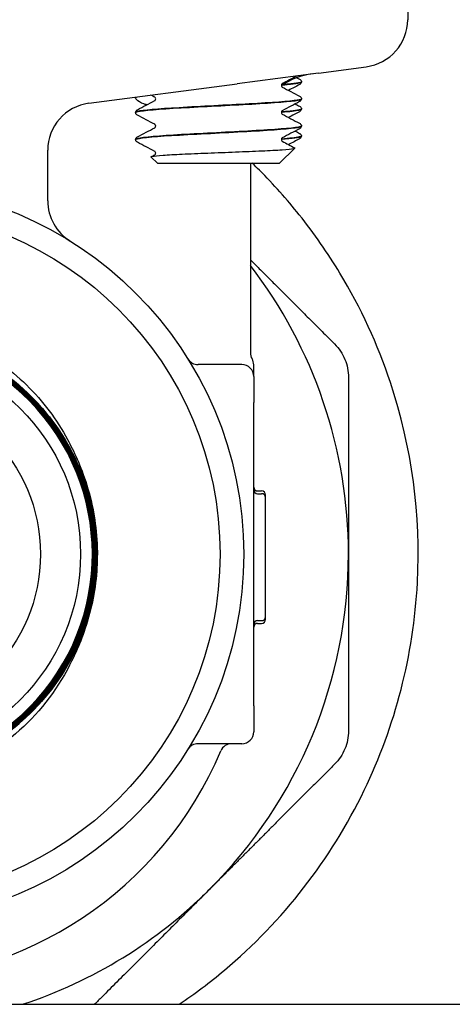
# Model space of a CAD drawing. Header units: inches. Extents: x 36 to 1719, y -84 to 1122.
# Tile 419 of 571: x 1422.98 to 1424.12, y 374.05 to 376.64. Entities that reach past the tile are written whole.
import ezdxf

# ---------------------------------------------------------------- set-up
doc = ezdxf.new("R2010")
doc.units = ezdxf.units.IN
doc.header["$LTSCALE"] = 48
doc.header["$MEASUREMENT"] = 0
doc.layers.add('Visible (ANSI)', color=7, linetype='Continuous', lineweight=30)

msp = doc.modelspace()

# ---------------------------------------------------------------- linework, layer by layer
at = {"layer": 'Visible (ANSI)'}
for p, q in [((1424.00537, 377.10877), (1424.00537, 376.64354)), ((1423.77043, 376.50284), (1423.5556, 376.47456)), ((1423.77043, 376.50284), (1423.89558, 376.51932)), ((1423.16458, 376.42308), (1423.5556, 376.47456)), ((1423.72505, 376.47989), (1423.72505, 376.47922)), ((1423.72505, 376.43491), (1423.72505, 376.43425)), ((1423.28755, 376.39916), (1423.28755, 376.3985)), ((1423.72505, 376.40839), (1423.72505, 376.40772)), ((1423.72505, 376.36341), (1423.72505, 376.36275)), ((1423.28755, 376.32766), (1423.28755, 376.327)), ((1423.72505, 376.33689), (1423.72505, 376.33622)), ((1423.0559, 376.16586), (1423.0559, 376.29915)), ((1423.66731, 376.26502), (1423.70791, 376.30462)), ((1423.34529, 376.26502), (1423.32859, 376.28131)), ((1423.34529, 376.26502), (1423.66731, 376.26502)), ((1423.59037, 376.26502), (1423.59037, 375.76502)), ((1423.56787, 375.73377), (1423.45223, 375.73377)), ((1423.59912, 375.70252), (1423.59912, 375.73313)), ((1423.59912, 375.70252), (1423.59912, 375.63377)), ((1423.59912, 375.50126), (1423.59912, 375.63377)), ((1423.59912, 374.96629), (1423.59912, 375.50126)), ((1423.60954, 375.40032), (1423.61995, 375.40032)), ((1423.60954, 375.39326), (1423.61995, 375.39326)), ((1423.63037, 375.38281), (1423.63037, 375.3899)), ((1423.63037, 375.06868), (1423.63037, 375.38284)), ((1423.60954, 375.05826), (1423.61995, 375.05826)), ((1423.60954, 375.0512), (1423.61995, 375.0512)), ((1423.63037, 375.06162), (1423.63037, 375.06869)), ((1423.59912, 374.83377), (1423.59912, 374.96629)), ((1423.59912, 374.83377), (1423.59912, 374.76502)), ((1423.56787, 374.73377), (1423.45223, 374.73377)), ((1389.36662, 374.04627), (1454.86662, 374.04627))]:
    msp.add_line(p, q, dxfattribs=at)
for radius in [0.97375, 0.91125, 0.54316, 0.4375]:
    msp.add_circle((1422.59912, 375.23377), radius, dxfattribs=at)
for centre, radius, start, end in [((1423.77787, 376.3147), 0.1875, 97.5, 124.32186), ((1423.1809, 376.29915), 0.125, 97.5, 180), ((1423.1809, 376.16586), 0.125, 180, 238.02878), ((1422.59912, 375.23377), 1.25, 0, 37.53324), ((1422.59912, 375.23377), 0.57441, 139.86113, 136.72231), ((1423.45223, 375.76502), 0.03125, 211.91138, 270), ((1423.62162, 375.76502), 0.03125, 180, 210.68342), ((1423.56787, 375.73313), 0.03125, 0, 30.68342), ((1423.56787, 375.70252), 0.03125, 0, 90), ((1423.60954, 375.41074), 0.01042, 180, 270), ((1423.60954, 375.40368), 0.01042, 180, 270), ((1423.61995, 375.3899), 0.01042, 0, 90), ((1423.61995, 375.38284), 0.01042, 0, 90), ((1422.59912, 375.23377), 0.5875, 358.62118, 1.76001), ((1422.59912, 375.23377), 1.25, 315, 0), ((1423.60954, 375.04784), 0.01042, 90, 180), ((1423.60954, 375.04079), 0.01042, 90, 180), ((1423.61995, 375.06868), 0.01042, 270, 0), ((1423.61995, 375.06162), 0.01042, 270, 0), ((1423.56787, 374.76502), 0.03125, 270, 0), ((1423.45223, 374.70252), 0.03125, 90, 148.08862), ((1423.54119, 374.70252), 0.03125, 90, 157.12307), ((1422.59912, 375.10002), 0.99125, 202.87693, 337.12307), ((1422.59912, 375.23377), 1.25, 288.19487, 315)]:
    msp.add_arc(centre, radius, start, end, dxfattribs=at)
msp.add_ellipse((1423.87927, 376.64325), major_axis=(-0.12504, -0.01646), ratio=0.991106, start_param=1.5707963, end_param=3.0118441, dxfattribs=at)
for points, knots in [([(1423.67432, 376.47483), (1423.67432, 376.47483), (1423.67408, 376.47473), (1423.67332, 376.47394), (1423.67296, 376.47348), (1423.67233, 376.47215), (1423.67209, 376.47125), (1423.67209, 376.47033)], [0.002645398, 0.002645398, 0.002645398, 0.002645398, 0.027589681, 0.027589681, 0.042171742, 0.042171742, 0.057287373, 0.057287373, 0.057287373, 0.057287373]), ([(1423.6748, 376.47135), (1423.6793, 376.47172), (1423.68354, 376.47209), (1423.68748, 376.47245), (1423.71178, 376.47471), (1423.72461, 376.47696), (1423.72479, 376.47922)], [18.15828531, 18.15828531, 18.15828531, 18.15828531, 18.25475373, 18.25475373, 18.25475373, 18.84955592, 18.84955592, 18.84955592, 18.84955592]), ([(1423.72034, 376.48669), (1423.72112, 376.48629), (1423.72197, 376.48579), (1423.72337, 376.48434), (1423.72386, 376.4837), (1423.72469, 376.48205), (1423.725, 376.481), (1423.72505, 376.47991)], [0, 0, 0, 0, 0.028459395, 0.028459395, 0.043235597, 0.043235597, 0.058545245, 0.058545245, 0.058545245, 0.058545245]), ([(1423.72505, 376.47919), (1423.72498, 376.47774), (1423.72444, 376.47637), (1423.72319, 376.47449), (1423.72253, 376.47388), (1423.72137, 376.47299), (1423.72084, 376.47268), (1423.72034, 376.47241)], [0, 0, 0, 0, 0.020588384, 0.020588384, 0.04017257, 0.04017257, 0.058516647, 0.058516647, 0.058516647, 0.058516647]), ([(1423.67209, 376.47033), (1423.67209, 376.46895), (1423.67266, 376.46765), (1423.67359, 376.46637), (1423.67395, 376.4661), (1423.67426, 376.46587), (1423.67432, 376.46583), (1423.67432, 376.46583)], [0, 0, 0, 0, 0.022828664, 0.022828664, 0.041633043, 0.041633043, 0.054614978, 0.054614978, 0.054614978, 0.054614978]), ([(1423.31711, 376.41899), (1423.31431, 376.4196), (1423.31169, 376.42034), (1423.30037, 376.42423), (1423.29411, 376.42851), (1423.28693, 376.43603), (1423.28652, 376.43913), (1423.28961, 376.43954)], [0.67526477, 0.67526477, 0.67526477, 0.67526477, 0.71949334, 0.71949334, 0.88239765, 0.88239765, 1.0591032, 1.0591032, 1.0591032, 1.0591032]), ([(1423.72476, 376.43494), (1423.7249, 376.43373), (1423.72141, 376.43252), (1423.71416, 376.43131), (1423.6943, 376.42799), (1423.64659, 376.42468), (1423.58739, 376.42136), (1423.52828, 376.41805), (1423.45883, 376.41474), (1423.40277, 376.41143), (1423.34679, 376.40812), (1423.3052, 376.40482), (1423.29218, 376.40151), (1423.2891, 376.40073), (1423.28764, 376.39995), (1423.28772, 376.39916)], [-21.1829178, -21.1829178, -21.1829178, -21.1829178, -20.8637276, -20.8637276, -20.8637276, -19.9895633, -19.9895633, -19.9895633, -19.1167884, -19.1167884, -19.1167884, -18.2452653, -18.2452653, -18.2452653, -18.0390086, -18.0390086, -18.0390086, -18.0390086]), ([(1423.28785, 376.39847), (1423.28771, 376.39973), (1423.29149, 376.40099), (1423.29931, 376.40225), (1423.32012, 376.40559), (1423.36918, 376.40894), (1423.4294, 376.41228), (1423.48959, 376.41563), (1423.55977, 376.41897), (1423.61549, 376.42232), (1423.67119, 376.42566), (1423.71136, 376.42901), (1423.72202, 376.43235), (1423.72403, 376.43298), (1423.72499, 376.43361), (1423.72492, 376.43425)], [11.7535067, 11.7535067, 11.7535067, 11.7535067, 12.0852563, 12.0852563, 12.0852563, 12.9673891, 12.9673891, 12.9673891, 13.8492593, 13.8492593, 13.8492593, 14.7308693, 14.7308693, 14.7308693, 14.8974159, 14.8974159, 14.8974159, 14.8974159]), ([(1423.3405, 376.43458), (1423.3405, 376.43596), (1423.33994, 376.43726), (1423.339, 376.43854), (1423.33865, 376.43882), (1423.33834, 376.43905), (1423.33828, 376.43908), (1423.33828, 376.43908)], [0, 0, 0, 0, 0.022828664, 0.022828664, 0.041633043, 0.041633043, 0.054614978, 0.054614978, 0.054614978, 0.054614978]), ([(1423.33828, 376.43008), (1423.33828, 376.43008), (1423.33852, 376.43018), (1423.33927, 376.43097), (1423.33964, 376.43143), (1423.34027, 376.43276), (1423.3405, 376.43366), (1423.3405, 376.43458)], [0.002645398, 0.002645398, 0.002645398, 0.002645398, 0.027589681, 0.027589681, 0.042171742, 0.042171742, 0.057287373, 0.057287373, 0.057287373, 0.057287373]), ([(1423.72034, 376.44172), (1423.72112, 376.44131), (1423.72197, 376.44081), (1423.72337, 376.43937), (1423.72386, 376.43873), (1423.72469, 376.43707), (1423.725, 376.43602), (1423.72505, 376.43494)], [0, 0, 0, 0, 0.028459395, 0.028459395, 0.043235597, 0.043235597, 0.058545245, 0.058545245, 0.058545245, 0.058545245]), ([(1423.72505, 376.43422), (1423.72498, 376.43276), (1423.72444, 376.43139), (1423.72319, 376.42952), (1423.72253, 376.42891), (1423.72137, 376.42801), (1423.72084, 376.4277), (1423.72034, 376.42744)], [0, 0, 0, 0, 0.020588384, 0.020588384, 0.04017257, 0.04017257, 0.058516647, 0.058516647, 0.058516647, 0.058516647]), ([(1423.28755, 376.39919), (1423.28761, 376.40065), (1423.28816, 376.40202), (1423.2894, 376.40389), (1423.29007, 376.4045), (1423.29123, 376.4054), (1423.29175, 376.40571), (1423.29226, 376.40597)], [0, 0, 0, 0, 0.020588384, 0.020588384, 0.04017257, 0.04017257, 0.058516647, 0.058516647, 0.058516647, 0.058516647]), ([(1423.29226, 376.39169), (1423.29147, 376.3921), (1423.29063, 376.3926), (1423.28923, 376.39405), (1423.28873, 376.39468), (1423.2879, 376.39634), (1423.2876, 376.39739), (1423.28755, 376.39847)], [0, 0, 0, 0, 0.028459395, 0.028459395, 0.043235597, 0.043235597, 0.058545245, 0.058545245, 0.058545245, 0.058545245]), ([(1423.67202, 376.39964), (1423.68297, 376.40051), (1423.69248, 376.40138), (1423.70022, 376.40225), (1423.71645, 376.40407), (1423.72467, 376.4059), (1423.72471, 376.40772)], [11.856103, 11.856103, 11.856103, 11.856103, 12.08525626, 12.08525626, 12.08525626, 12.56637061, 12.56637061, 12.56637061, 12.56637061]), ([(1423.67432, 376.40333), (1423.67432, 376.40333), (1423.67408, 376.40323), (1423.67332, 376.40244), (1423.67296, 376.40198), (1423.67233, 376.40065), (1423.67209, 376.39975), (1423.67209, 376.39883)], [0.002645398, 0.002645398, 0.002645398, 0.002645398, 0.027589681, 0.027589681, 0.042171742, 0.042171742, 0.057287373, 0.057287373, 0.057287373, 0.057287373]), ([(1423.67209, 376.39883), (1423.67209, 376.39745), (1423.67266, 376.39615), (1423.67359, 376.39487), (1423.67395, 376.3946), (1423.67426, 376.39437), (1423.67432, 376.39433), (1423.67432, 376.39433)], [0, 0, 0, 0, 0.022828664, 0.022828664, 0.041633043, 0.041633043, 0.054614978, 0.054614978, 0.054614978, 0.054614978]), ([(1423.72482, 376.40841), (1423.72472, 376.40611), (1423.71144, 376.40381), (1423.68631, 376.40151), (1423.68196, 376.40111), (1423.67726, 376.40072), (1423.67225, 376.40032)], [-18.85187252, -18.85187252, -18.85187252, -18.85187252, -18.24526525, -18.24526525, -18.24526525, -18.14024166, -18.14024166, -18.14024166, -18.14024166]), ([(1423.72034, 376.41519), (1423.72112, 376.41479), (1423.72197, 376.41429), (1423.72337, 376.41284), (1423.72386, 376.4122), (1423.72469, 376.41055), (1423.725, 376.4095), (1423.72505, 376.40841)], [0, 0, 0, 0, 0.028459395, 0.028459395, 0.043235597, 0.043235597, 0.058545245, 0.058545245, 0.058545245, 0.058545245]), ([(1423.72505, 376.40769), (1423.72498, 376.40624), (1423.72444, 376.40487), (1423.72319, 376.40299), (1423.72253, 376.40238), (1423.72137, 376.40149), (1423.72084, 376.40118), (1423.72034, 376.40091)], [0, 0, 0, 0, 0.020588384, 0.020588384, 0.04017257, 0.04017257, 0.058516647, 0.058516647, 0.058516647, 0.058516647]), ([(1423.72034, 376.37022), (1423.72112, 376.36981), (1423.72197, 376.36931), (1423.72337, 376.36787), (1423.72386, 376.36723), (1423.72469, 376.36557), (1423.725, 376.36452), (1423.72505, 376.36344)], [0, 0, 0, 0, 0.028459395, 0.028459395, 0.043235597, 0.043235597, 0.058545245, 0.058545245, 0.058545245, 0.058545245]), ([(1423.72493, 376.36344), (1423.72502, 376.36281), (1423.7241, 376.36218), (1423.72214, 376.36156), (1423.71166, 376.3582), (1423.67151, 376.35485), (1423.61572, 376.3515), (1423.56042, 376.34818), (1423.49083, 376.34486), (1423.43088, 376.34153), (1423.37013, 376.33817), (1423.32048, 376.3348), (1423.29944, 376.33143), (1423.29158, 376.33018), (1423.28777, 376.32892), (1423.28785, 376.32766)], [-14.8997325, -14.8997325, -14.8997325, -14.8997325, -14.7341258, -14.7341258, -14.7341258, -13.8504415, -13.8504415, -13.8504415, -12.9746304, -12.9746304, -12.9746304, -12.0870096, -12.0870096, -12.0870096, -11.7558233, -11.7558233, -11.7558233, -11.7558233]), ([(1423.28792, 376.32697), (1423.28781, 376.32852), (1423.29362, 376.33008), (1423.30547, 376.33164), (1423.33144, 376.33504), (1423.38581, 376.33845), (1423.44903, 376.34186), (1423.51175, 376.34524), (1423.58188, 376.34862), (1423.63453, 376.352), (1423.68676, 376.35535), (1423.72077, 376.35871), (1423.72465, 376.36206), (1423.72492, 376.36229), (1423.72504, 376.36252), (1423.72503, 376.36275)], [5.4703213, 5.4703213, 5.4703213, 5.4703213, 5.8802797, 5.8802797, 5.8802797, 6.7785359, 6.7785359, 6.7785359, 7.6697745, 7.6697745, 7.6697745, 8.5540503, 8.5540503, 8.5540503, 8.6142306, 8.6142306, 8.6142306, 8.6142306]), ([(1423.3405, 376.36308), (1423.3405, 376.36446), (1423.33994, 376.36576), (1423.339, 376.36704), (1423.33865, 376.36732), (1423.33834, 376.36755), (1423.33828, 376.36758), (1423.33828, 376.36758)], [0, 0, 0, 0, 0.022828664, 0.022828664, 0.041633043, 0.041633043, 0.054614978, 0.054614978, 0.054614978, 0.054614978]), ([(1423.33828, 376.35858), (1423.33828, 376.35858), (1423.33852, 376.35868), (1423.33927, 376.35947), (1423.33964, 376.35993), (1423.34027, 376.36126), (1423.3405, 376.36216), (1423.3405, 376.36308)], [0.002645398, 0.002645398, 0.002645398, 0.002645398, 0.027589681, 0.027589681, 0.042171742, 0.042171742, 0.057287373, 0.057287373, 0.057287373, 0.057287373]), ([(1423.72505, 376.36272), (1423.72498, 376.36126), (1423.72444, 376.35989), (1423.72319, 376.35802), (1423.72253, 376.35741), (1423.72137, 376.35651), (1423.72084, 376.3562), (1423.72034, 376.35594)], [0, 0, 0, 0, 0.020588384, 0.020588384, 0.04017257, 0.04017257, 0.058516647, 0.058516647, 0.058516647, 0.058516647]), ([(1423.28755, 376.32769), (1423.28761, 376.32915), (1423.28816, 376.33052), (1423.2894, 376.33239), (1423.29007, 376.333), (1423.29123, 376.3339), (1423.29175, 376.33421), (1423.29226, 376.33447)], [0, 0, 0, 0, 0.020588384, 0.020588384, 0.04017257, 0.04017257, 0.058516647, 0.058516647, 0.058516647, 0.058516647]), ([(1423.29226, 376.32019), (1423.29147, 376.3206), (1423.29063, 376.3211), (1423.28923, 376.32255), (1423.28873, 376.32318), (1423.2879, 376.32484), (1423.2876, 376.32589), (1423.28755, 376.32697)], [0, 0, 0, 0, 0.028459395, 0.028459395, 0.043235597, 0.043235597, 0.058545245, 0.058545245, 0.058545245, 0.058545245]), ([(1423.67195, 376.32814), (1423.68662, 376.3293), (1423.69874, 376.33047), (1423.70753, 376.33164), (1423.71905, 376.33316), (1423.72473, 376.33469), (1423.72469, 376.33622)], [5.57291769, 5.57291769, 5.57291769, 5.57291769, 5.88027969, 5.88027969, 5.88027969, 6.28318531, 6.28318531, 6.28318531, 6.28318531]), ([(1423.67432, 376.33183), (1423.67432, 376.33183), (1423.67408, 376.33173), (1423.67332, 376.33094), (1423.67296, 376.33048), (1423.67233, 376.32915), (1423.67209, 376.32825), (1423.67209, 376.32733)], [0.002645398, 0.002645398, 0.002645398, 0.002645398, 0.027589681, 0.027589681, 0.042171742, 0.042171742, 0.057287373, 0.057287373, 0.057287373, 0.057287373]), ([(1423.67209, 376.32733), (1423.67209, 376.32595), (1423.67266, 376.32465), (1423.67359, 376.32337), (1423.67395, 376.3231), (1423.67426, 376.32287), (1423.67432, 376.32283), (1423.67432, 376.32283)], [0, 0, 0, 0, 0.022828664, 0.022828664, 0.041633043, 0.041633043, 0.054614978, 0.054614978, 0.054614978, 0.054614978]), ([(1423.7247, 376.33691), (1423.72474, 376.33509), (1423.71659, 376.33326), (1423.70039, 376.33143), (1423.69266, 376.33056), (1423.68313, 376.32969), (1423.67216, 376.32882)], [-12.56868721, -12.56868721, -12.56868721, -12.56868721, -12.08700959, -12.08700959, -12.08700959, -11.85705635, -11.85705635, -11.85705635, -11.85705635]), ([(1423.72034, 376.34369), (1423.72112, 376.34329), (1423.72197, 376.34279), (1423.72337, 376.34134), (1423.72386, 376.3407), (1423.72469, 376.33905), (1423.725, 376.338), (1423.72505, 376.33691)], [0, 0, 0, 0, 0.028459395, 0.028459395, 0.043235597, 0.043235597, 0.058545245, 0.058545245, 0.058545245, 0.058545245]), ([(1423.72505, 376.33619), (1423.72498, 376.33474), (1423.72444, 376.33337), (1423.72319, 376.33149), (1423.72253, 376.33088), (1423.72137, 376.32999), (1423.72084, 376.32968), (1423.72034, 376.32941)], [0, 0, 0, 0, 0.020588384, 0.020588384, 0.04017257, 0.04017257, 0.058516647, 0.058516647, 0.058516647, 0.058516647]), ([(1423.32859, 376.28131), (1423.32795, 376.28193), (1423.3292, 376.28255), (1423.33723, 376.28415), (1423.34662, 376.2851), (1423.37342, 376.28703), (1423.3907, 376.28799), (1423.43106, 376.28992), (1423.45384, 376.29088), (1423.50203, 376.29281), (1423.527, 376.29376), (1423.57589, 376.29569), (1423.59931, 376.29665), (1423.64147, 376.29858), (1423.65972, 376.29954), (1423.68849, 376.30147), (1423.69862, 376.30242), (1423.70762, 376.30406), (1423.70884, 376.30474), (1423.70755, 376.30541)], [-2.4713623, -2.4713623, -2.4713623, -2.4713623, -2.3561612, -2.3561612, -2.1756508, -2.1756508, -1.9922583, -1.9922583, -1.8059847, -1.8059847, -1.6168306, -1.6168306, -1.424797, -1.424797, -1.2298846, -1.2298846, -1.0320942, -1.0320942, -0.8910547, -0.8910547, -0.8910547, -0.8910547]), ([(1423.3405, 376.29158), (1423.3405, 376.29296), (1423.33994, 376.29426), (1423.339, 376.29554), (1423.33865, 376.29582), (1423.33834, 376.29605), (1423.33828, 376.29608), (1423.33828, 376.29608)], [0, 0, 0, 0, 0.022828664, 0.022828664, 0.041633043, 0.041633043, 0.054614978, 0.054614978, 0.054614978, 0.054614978]), ([(1423.33828, 376.28708), (1423.33828, 376.28708), (1423.33852, 376.28718), (1423.33927, 376.28797), (1423.33964, 376.28843), (1423.34027, 376.28976), (1423.3405, 376.29066), (1423.3405, 376.29158)], [0.002645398, 0.002645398, 0.002645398, 0.002645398, 0.027589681, 0.027589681, 0.042171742, 0.042171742, 0.057287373, 0.057287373, 0.057287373, 0.057287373]), ([(1423.40277, 374.04627), (1423.44389, 374.0741), (1423.48357, 374.10407), (1423.67597, 374.26577), (1423.80211, 374.42731), (1423.97243, 374.78049), (1424.02098, 374.9665), (1424.04029, 375.33584), (1424.01677, 375.51495), (1423.92621, 375.78693), (1423.88176, 375.88352), (1423.79439, 376.02828), (1423.75852, 376.07979), (1423.68648, 376.16994), (1423.65139, 376.20922), (1423.608, 376.25272), (1423.60171, 376.2589), (1423.59538, 376.26502)], [14.3978735, 14.3978735, 14.3978735, 14.3978735, 14.803231, 14.803231, 16.4466991, 16.4466991, 17.9642463, 17.9642463, 19.3600595, 19.3600595, 20.173779, 20.173779, 20.6525459, 20.6525459, 21.0538787, 21.0538787, 21.1211072, 21.1211072, 21.1211072, 21.1211072]), ([(1422.01433, 375.51194), (1422.05322, 375.58597), (1422.10609, 375.65175), (1422.23325, 375.75834), (1422.30598, 375.79849), (1422.4616, 375.84802), (1422.54282, 375.8574), (1422.70299, 375.84436), (1422.78042, 375.82256), (1422.90603, 375.75865), (1422.95609, 375.72277), (1423.04306, 375.63765), (1423.07961, 375.58906), (1423.10816, 375.53578)], [0, 0, 0, 0, 0.637222, 0.637222, 1.2647089, 1.2647089, 1.8824576, 1.8824576, 2.490465, 2.490465, 2.9578106, 2.9578106, 3.4191938, 3.4191938, 3.4191938, 3.4191938]), ([(1422.18093, 375.62755), (1422.15784, 375.60306), (1422.1369, 375.57652), (1422.07739, 375.48563), (1422.04903, 375.41561), (1422.02074, 375.26864), (1422.02109, 375.19308), (1422.05074, 375.04635), (1422.07976, 374.97658), (1422.16292, 374.85208), (1422.21627, 374.79854), (1422.34051, 374.71494), (1422.4102, 374.68567), (1422.5569, 374.6555), (1422.6325, 374.65489), (1422.7797, 374.6827), (1422.84988, 374.71085), (1422.9755, 374.79248), (1423.02974, 374.84519), (1423.11497, 374.96843), (1423.14514, 375.0378), (1423.17719, 375.1842), (1423.17876, 375.25984), (1423.1528, 375.40747), (1423.12552, 375.47804), (1423.04544, 375.60478), (1422.99339, 375.65972), (1422.87115, 375.74656), (1422.80213, 375.77762), (1422.65605, 375.81155), (1422.58039, 375.81407), (1422.43235, 375.78997), (1422.36138, 375.76357), (1422.23356, 375.68505), (1422.17793, 375.63367), (1422.08949, 375.51247), (1422.05753, 375.4438), (1422.02174, 375.29806), (1422.01825, 375.22239), (1422.04048, 375.07396), (1422.066, 375.00262), (1422.14295, 374.87373), (1422.19365, 374.81741), (1422.3138, 374.72738), (1422.38211, 374.69454), (1422.52747, 374.65687), (1422.60314, 374.65242), (1422.75194, 374.67279), (1422.82365, 374.69741), (1422.95359, 374.77277), (1423.01058, 374.82279), (1423.10218, 374.94187), (1423.13591, 375.0098), (1423.17544, 375.15477), (1423.18085, 375.23042), (1423.16236, 375.37957), (1423.13863, 375.45163), (1423.06488, 375.5826), (1423.01555, 375.64025), (1422.89757, 375.73342), (1422.83003, 375.76803), (1422.68548, 375.80942), (1422.60985, 375.8158), (1422.46038, 375.79919), (1422.38798, 375.77636), (1422.256, 375.70422), (1422.19769, 375.6556), (1422.10297, 375.53873), (1422.06748, 375.47159), (1422.02424, 375.32748), (1422.0169, 375.25189), (1422.03162, 375.10213), (1422.05355, 375.0294), (1422.12405, 374.89643), (1422.17196, 374.83746), (1422.2877, 374.74121), (1422.35442, 374.70485), (1422.49806, 374.65975), (1422.57361, 374.65145), (1422.72364, 374.66428), (1422.79669, 374.6853), (1422.93063, 374.75415), (1422.99024, 374.80134), (1423.08802, 374.91592), (1423.12524, 374.98222), (1423.17219, 375.12538), (1423.18145, 375.20086), (1423.17052, 375.35114), (1423.15042, 375.4245), (1423.08322, 375.55939), (1423.03676, 375.61963), (1422.92335, 375.71892), (1422.85749, 375.75701), (1422.71485, 375.80579), (1422.63944, 375.81602), (1422.48893, 375.80698), (1422.41528, 375.7878), (1422.27946, 375.72228), (1422.21859, 375.67656), (1422.11781, 375.56434), (1422.07886, 375.49892), (1422.02824, 375.35682), (1422.01705, 375.2815), (1422.02418, 375.13079), (1422.04244, 375.05685), (1422.10628, 374.92012), (1422.15126, 374.85864), (1422.26226, 374.75638), (1422.32722, 374.71658), (1422.46876, 374.66413), (1422.54398, 374.65198), (1422.69486, 374.6572), (1422.76908, 374.67453), (1422.9067, 374.73667), (1422.96878, 374.7809), (1423.07251, 374.89066), (1423.11315, 374.95516), (1423.16743, 375.09611), (1423.18055, 375.17122), (1423.17723, 375.32226), (1423.16083, 375.39673), (1423.1004, 375.53522), (1423.05694, 375.5979), (1422.94843, 375.70308), (1422.88442, 375.74456), (1422.74407, 375.80066), (1422.66908, 375.81474), (1422.51792, 375.81334), (1422.44319, 375.79787), (1422.30386, 375.73917), (1422.2406, 375.69648), (1422.13398, 375.58924), (1422.09166, 375.52571), (1422.03374, 375.386), (1422.01871, 375.31114), (1422.0182, 375.15988), (1422.03272, 375.08491), (1422.08969, 374.94476), (1422.1316, 374.88092), (1422.23755, 374.77288), (1422.30058, 374.72973), (1422.43963, 374.67001), (1422.51434, 374.65402), (1422.66568, 374.65158), (1422.74088, 374.66516), (1422.88183, 374.72039), (1422.94625, 374.76151), (1423.05569, 374.86615), (1423.09967, 374.92866), (1423.16118, 375.06704), (1423.17813, 375.14159), (1423.18249, 375.29299), (1423.16985, 375.3684), (1423.11638, 375.51013), (1423.07605, 375.5751), (1422.97275, 375.68593), (1422.91075, 375.73073), (1422.77308, 375.79404), (1422.6987, 375.81194), (1422.54727, 375.81822), (1422.47166, 375.80654), (1422.32917, 375.75484), (1422.26365, 375.71531), (1422.15144, 375.61335), (1422.10583, 375.55189), (1422.04074, 375.41494), (1422.02189, 375.34075), (1422.01368, 375.18931), (1422.02441, 375.11351), (1422.07434, 374.97028), (1422.11305, 374.90422), (1422.21365, 374.79066), (1422.27456, 374.74424), (1422.41077, 374.67738), (1422.48476, 374.65757), (1422.63617, 374.64744), (1422.71216, 374.65721), (1422.8561, 374.70535), (1422.92269, 374.74325), (1423.03759, 374.84246), (1423.08481, 374.90282), (1423.15344, 375.03825), (1423.1742, 375.11203), (1423.18626, 375.26341), (1423.17744, 375.33955), (1423.13111, 375.48419), (1423.09403, 375.5513), (1422.99622, 375.66753), (1422.93643, 375.71553), (1422.80179, 375.78592), (1422.72823, 375.80763), (1422.57692, 375.82162), (1422.50062, 375.81376), (1422.35531, 375.76924), (1422.28769, 375.73299), (1422.17016, 375.6366), (1422.12137, 375.57738), (1422.04923, 375.44356), (1422.02658, 375.37024), (1422.01066, 375.21902), (1422.01755, 375.14258), (1422.06026, 374.99662), (1422.09567, 374.92851), (1422.19062, 374.80968), (1422.24925, 374.76011), (1422.38223, 374.68623), (1422.45531, 374.66264), (1422.60641, 374.64479), (1422.68299, 374.65072), (1422.82957, 374.6916), (1422.89817, 374.72616), (1423.01826, 374.81966), (1423.06861, 374.87769), (1423.14421, 375.00981), (1423.16875, 375.08263), (1423.18852, 375.23359), (1423.18357, 375.31029), (1423.14453, 375.45747), (1423.11081, 375.52655), (1423.01879, 375.6479), (1422.96136, 375.69901), (1422.83012, 375.77633), (1422.75758, 375.80181), (1422.60678, 375.82351), (1422.52998, 375.81952), (1422.38222, 375.78233), (1422.31268, 375.74947), (1422.19009, 375.65894), (1422.13822, 375.60212), (1422.05919, 375.47179), (1422.03278, 375.39953), (1422.00915, 375.24893), (1422.01216, 375.17203), (1422.0475, 375.02372), (1422.07949, 374.95371), (1422.16852, 374.82991), (1422.22471, 374.77729), (1422.35411, 374.69656), (1422.42608, 374.66922), (1422.57647, 374.64366), (1422.65344, 374.6457), (1422.80229, 374.67918), (1422.87274, 374.7103), (1422.99774, 374.79781), (1423.0511, 374.85336), (1423.13353, 374.9818), (1423.1618, 375.05347), (1423.18927, 375.20362), (1423.18821, 375.28066), (1423.15661, 375.43002), (1423.12636, 375.5009), (1423.04039, 375.62709), (1422.98549, 375.68118), (1422.85802, 375.76528), (1422.78667, 375.79448), (1422.63679, 375.82388), (1422.55968, 375.82379), (1422.40984, 375.79406), (1422.33854, 375.7647), (1422.21119, 375.68029), (1422.15636, 375.62604), (1422.0706, 375.49956), (1422.04048, 375.42855), (1422.00916, 375.27895), (1422.00827, 375.20181), (1422.03611, 375.0515), (1422.06458, 374.97978), (1422.14743, 374.85129), (1422.20102, 374.79575), (1422.32647, 374.70833), (1422.39714, 374.67729), (1422.54642, 374.64406), (1422.6236, 374.64218), (1422.77434, 374.66813), (1422.84646, 374.69571), (1422.97608, 374.77697), (1423.03233, 374.82988), (1423.11093, 374.93968), (1423.1377, 374.9921), (1423.17485, 375.10313), (1423.18502, 375.16111), (1423.18645, 375.21964)], [24.7442257, 24.7442257, 24.7442257, 24.7442257, 25.0019287, 25.0019287, 25.572211, 25.572211, 26.1425846, 26.1425846, 26.7130496, 26.7130496, 27.283606, 27.283606, 27.8542538, 27.8542538, 28.4249929, 28.4249929, 28.9958235, 28.9958235, 29.5667455, 29.5667455, 30.1377589, 30.1377589, 30.7088637, 30.7088637, 31.2800598, 31.2800598, 31.8513474, 31.8513474, 32.4227264, 32.4227264, 32.9941967, 32.9941967, 33.5657585, 33.5657585, 34.1374116, 34.1374116, 34.7091561, 34.7091561, 35.2809921, 35.2809921, 35.8529194, 35.8529194, 36.4249381, 36.4249381, 36.9970482, 36.9970482, 37.5692497, 37.5692497, 38.1415426, 38.1415426, 38.7139268, 38.7139268, 39.2864025, 39.2864025, 39.8589696, 39.8589696, 40.431628, 40.431628, 41.0043778, 41.0043778, 41.5772191, 41.5772191, 42.1501517, 42.1501517, 42.7231757, 42.7231757, 43.2962911, 43.2962911, 43.8694978, 43.8694978, 44.442796, 44.442796, 45.0161856, 45.0161856, 45.5896665, 45.5896665, 46.1632388, 46.1632388, 46.7369025, 46.7369025, 47.3106576, 47.3106576, 47.8845041, 47.8845041, 48.458442, 48.458442, 49.0324712, 49.0324712, 49.6065919, 49.6065919, 50.1808039, 50.1808039, 50.7551073, 50.7551073, 51.3295021, 51.3295021, 51.9039883, 51.9039883, 52.4785658, 52.4785658, 53.0532348, 53.0532348, 53.6279951, 53.6279951, 54.2028468, 54.2028468, 54.7777899, 54.7777899, 55.3528244, 55.3528244, 55.9279502, 55.9279502, 56.5031675, 56.5031675, 57.0784761, 57.0784761, 57.6538761, 57.6538761, 58.2293675, 58.2293675, 58.8049502, 58.8049502, 59.3806244, 59.3806244, 59.9563899, 59.9563899, 60.5322468, 60.5322468, 61.1081951, 61.1081951, 61.6842347, 61.6842347, 62.2603657, 62.2603657, 62.8365881, 62.8365881, 63.4129019, 63.4129019, 63.9893071, 63.9893071, 64.5658036, 64.5658036, 65.1423916, 65.1423916, 65.7190709, 65.7190709, 66.2958415, 66.2958415, 66.8727036, 66.8727036, 67.449657, 67.449657, 68.0267018, 68.0267018, 68.603838, 68.603838, 69.1810655, 69.1810655, 69.7583844, 69.7583844, 70.3357947, 70.3357947, 70.9132964, 70.9132964, 71.4908894, 71.4908894, 72.0685738, 72.0685738, 72.6463496, 72.6463496, 73.2242168, 73.2242168, 73.8021753, 73.8021753, 74.3802252, 74.3802252, 74.9583665, 74.9583665, 75.5365991, 75.5365991, 76.1149231, 76.1149231, 76.6933385, 76.6933385, 77.2718453, 77.2718453, 77.8504434, 77.8504434, 78.4291329, 78.4291329, 79.0079138, 79.0079138, 79.586786, 79.586786, 80.1657496, 80.1657496, 80.7448046, 80.7448046, 81.3239509, 81.3239509, 81.9031886, 81.9031886, 82.4825177, 82.4825177, 83.0619381, 83.0619381, 83.6414499, 83.6414499, 84.2210531, 84.2210531, 84.8007477, 84.8007477, 85.3805336, 85.3805336, 85.9604108, 85.9604108, 86.5403795, 86.5403795, 87.1204395, 87.1204395, 87.7005908, 87.7005908, 88.2808336, 88.2808336, 88.8611677, 88.8611677, 89.4415931, 89.4415931, 90.0221099, 90.0221099, 90.6027181, 90.6027181, 91.1834177, 91.1834177, 91.7642086, 91.7642086, 92.3450909, 92.3450909, 92.9260645, 92.9260645, 93.5071295, 93.5071295, 94.0882858, 94.0882858, 94.6695336, 94.6695336, 95.2508726, 95.2508726, 95.8323031, 95.8323031, 96.4138249, 96.4138249, 96.995438, 96.995438, 97.5771426, 97.5771426, 98.1589384, 98.1589384, 98.7408257, 98.7408257, 99.3228043, 99.3228043, 99.9048742, 99.9048742, 100.4870355, 100.4870355, 101.0692882, 101.0692882, 101.6516322, 101.6516322, 102.2340676, 102.2340676, 102.8165944, 102.8165944, 103.3992125, 103.3992125, 103.9819219, 103.9819219, 104.4277936, 104.4277936, 104.8737194, 104.8737194, 104.8737194, 104.8737194]), ([(1423.18634, 375.25182), (1423.18866, 375.17533), (1423.17602, 375.09913), (1423.12222, 374.95588), (1423.08159, 374.8902), (1422.97745, 374.77812), (1422.91493, 374.7328), (1422.77604, 374.66868), (1422.70101, 374.65049), (1422.5482, 374.64392), (1422.47189, 374.65559), (1422.32806, 374.70752), (1422.26191, 374.74729), (1422.14859, 374.84994), (1422.10251, 374.91184), (1422.03667, 375.04981), (1422.01755, 375.12456), (1422.00904, 375.27717), (1422.01974, 375.35358), (1422.06981, 375.49796), (1422.10871, 375.56457), (1422.20985, 375.67911), (1422.27112, 375.72594), (1422.40816, 375.79348), (1422.48261, 375.81354), (1422.63501, 375.82397), (1422.71149, 375.81426), (1422.85641, 375.76605), (1422.92346, 375.72802), (1423.03919, 375.6284), (1423.08677, 375.56777), (1423.156, 375.43169), (1423.17699, 375.35755), (1423.18935, 375.20539), (1423.18061, 375.12884), (1423.13427, 374.98342), (1423.09712, 374.91593), (1422.99905, 374.79902), (1422.93906, 374.75071), (1422.80396, 374.6798), (1422.73013, 374.65789), (1422.57825, 374.64361), (1422.50164, 374.65137), (1422.35573, 374.69583), (1422.28783, 374.7321), (1422.16975, 374.82862), (1422.12071, 374.88795), (1422.04815, 375.02206), (1422.02532, 375.09556), (1422.00912, 375.24715), (1422.01591, 375.3238), (1422.05849, 375.47016), (1422.09387, 375.53848), (1422.18882, 375.65769), (1422.24748, 375.70745), (1422.38058, 375.78166), (1422.45373, 375.80541), (1422.60501, 375.82351), (1422.68169, 375.8177), (1422.82848, 375.77701), (1422.8972, 375.74252), (1423.01753, 375.64915), (1423.068, 375.59116), (1423.14384, 375.4591), (1423.1685, 375.38631), (1423.18851, 375.23537), (1423.18368, 375.15867), (1423.14487, 375.01146), (1423.11128, 374.94236), (1423.0195, 374.82093), (1422.96219, 374.76977), (1422.83119, 374.6923), (1422.75876, 374.66674), (1422.60818, 374.64483), (1422.53148, 374.64869), (1422.38389, 374.6856), (1422.31441, 374.71829), (1422.19191, 374.80846), (1422.14005, 374.86508), (1422.06099, 374.995), (1422.03452, 375.06706), (1422.01072, 375.21725), (1422.0136, 375.29395), (1422.04861, 375.4419), (1422.0804, 375.51174), (1422.16896, 375.6353), (1422.22488, 375.68783), (1422.3537, 375.76849), (1422.42537, 375.79585), (1422.57515, 375.82154), (1422.65183, 375.81963), (1422.80012, 375.78652), (1422.87031, 375.75564), (1422.9949, 375.66871), (1423.04811, 375.6135), (1423.13034, 375.48579), (1423.15858, 375.41452), (1423.18615, 375.26517), (1423.18522, 375.18853), (1423.15401, 375.03993), (1423.12405, 374.96939), (1423.03876, 374.84379), (1422.98426, 374.78993), (1422.85769, 374.70614), (1422.78683, 374.67701), (1422.63794, 374.64757), (1422.56134, 374.64753), (1422.41245, 374.67683), (1422.34158, 374.70588), (1422.21499, 374.78951), (1422.16048, 374.84329), (1422.07514, 374.96871), (1422.04514, 375.03915), (1422.01383, 375.18755), (1422.01282, 375.2641), (1422.04021, 375.41325), (1422.06835, 375.48443), (1422.15031, 375.61199), (1422.20336, 375.66715), (1422.32761, 375.75401), (1422.39761, 375.78488), (1422.54551, 375.81805), (1422.62199, 375.82003), (1422.77138, 375.79455), (1422.84287, 375.76734), (1422.97137, 375.68705), (1423.02716, 375.63474), (1423.11554, 375.51168), (1423.14728, 375.44212), (1423.18229, 375.29474), (1423.18524, 375.21835), (1423.16167, 375.06874), (1423.13539, 374.99696), (1423.05678, 374.86753), (1423.00522, 374.81112), (1422.88337, 374.72125), (1422.81426, 374.68866), (1422.66744, 374.6518), (1422.59113, 374.64789), (1422.44134, 374.66954), (1422.36928, 374.6949), (1422.23895, 374.7718), (1422.18192, 374.82262), (1422.09058, 374.94323), (1422.05713, 375.01188), (1422.01843, 375.15813), (1422.01356, 375.23433), (1422.0333, 375.38429), (1422.05772, 375.45662), (1422.13292, 375.58783), (1422.18298, 375.64546), (1422.30235, 375.73826), (1422.37052, 375.77256), (1422.51618, 375.81308), (1422.59226, 375.81891), (1422.74236, 375.80109), (1422.81494, 375.7776), (1422.94701, 375.70412), (1423.00523, 375.65483), (1423.09948, 375.53672), (1423.13462, 375.46903), (1423.17695, 375.324), (1423.18375, 375.24805), (1423.16783, 375.09783), (1423.14528, 375.025), (1423.07353, 374.8921), (1423.02502, 374.83329), (1422.90819, 374.73761), (1422.84099, 374.70165), (1422.6966, 374.65751), (1422.62079, 374.64975), (1422.47048, 374.66375), (1422.39742, 374.68536), (1422.2637, 374.75538), (1422.20433, 374.80311), (1422.10724, 374.91865), (1422.07045, 374.98534), (1422.02451, 375.12906), (1422.0158, 375.20472), (1422.02789, 375.3551), (1422.04856, 375.42838), (1422.11683, 375.56288), (1422.16377, 375.62282), (1422.27799, 375.7213), (1422.34417, 375.75891), (1422.48721, 375.80664), (1422.5627, 375.8163), (1422.71312, 375.80613), (1422.78661, 375.7864), (1422.92188, 375.71988), (1422.98237, 375.67373), (1423.08222, 375.56084), (1423.12065, 375.49519), (1423.17015, 375.35286), (1423.18076, 375.27755), (1423.1725, 375.12711), (1423.15372, 375.05342), (1423.08896, 374.91741), (1423.04361, 374.85638), (1422.93207, 374.75517), (1422.86695, 374.71594), (1422.72535, 374.66467), (1422.65023, 374.65312), (1422.4998, 374.65946), (1422.42592, 374.6773), (1422.28919, 374.74028), (1422.22763, 374.78483), (1422.12508, 374.895), (1422.08506, 374.95958), (1422.03204, 375.10042), (1422.01954, 375.17534), (1422.02397, 375.32575), (1422.04086, 375.39979), (1422.10207, 375.53722), (1422.1458, 375.5993), (1422.2546, 375.70317), (1422.31861, 375.74398), (1422.45868, 375.79875), (1422.53339, 375.81219), (1422.68374, 375.80967), (1422.75795, 375.79373), (1422.89605, 375.73431), (1422.95864, 375.69139), (1423.06381, 375.58399), (1423.1054, 375.52053), (1423.16191, 375.38126), (1423.17628, 375.30678), (1423.17566, 375.1565), (1423.16068, 375.08215), (1423.10305, 374.9434), (1423.06096, 374.88032), (1422.95497, 374.77386), (1422.89208, 374.73149), (1422.75363, 374.67327), (1422.67938, 374.65796), (1422.52921, 374.65667), (1422.45472, 374.67071), (1422.31534, 374.72654), (1422.25177, 374.7678), (1422.14405, 374.87236), (1422.10092, 374.93466), (1422.04098, 375.07228), (1422.02474, 375.14628), (1422.02156, 375.29632), (1422.03464, 375.37093), (1422.08866, 375.51092), (1422.12909, 375.57497), (1422.23221, 375.68393), (1422.29392, 375.72782), (1422.43068, 375.78946), (1422.50442, 375.80662), (1422.65431, 375.8117), (1422.72903, 375.79958), (1422.8696, 375.74736), (1422.93411, 375.70778), (1423.0443, 375.60611), (1423.08894, 375.54501), (1423.15226, 375.40913), (1423.17035, 375.33566), (1423.17732, 375.18594), (1423.16615, 375.11112), (1423.11576, 374.96999), (1423.07702, 374.90503), (1422.97682, 374.79363), (1422.91633, 374.74825), (1422.78135, 374.68326), (1422.70817, 374.66426), (1422.55865, 374.65539), (1422.48374, 374.6656), (1422.34208, 374.71417), (1422.27667, 374.75206), (1422.16408, 374.85077), (1422.11797, 374.91065), (1422.05132, 375.0447), (1422.0314, 375.11759), (1422.02065, 375.26689), (1422.02991, 375.34187), (1422.07628, 375.48292), (1422.11251, 375.5478), (1422.15999, 375.60406)], [0, 0, 0, 0, 0.5832189, 0.5832189, 1.1663464, 1.1663464, 1.7493825, 1.7493825, 2.3323271, 2.3323271, 2.9151804, 2.9151804, 3.4979422, 3.4979422, 4.0806126, 4.0806126, 4.6631916, 4.6631916, 5.2456792, 5.2456792, 5.8280754, 5.8280754, 6.4103801, 6.4103801, 6.9925935, 6.9925935, 7.5747154, 7.5747154, 8.1567459, 8.1567459, 8.738685, 8.738685, 9.3205327, 9.3205327, 9.9022889, 9.9022889, 10.4839537, 10.4839537, 11.0655271, 11.0655271, 11.6470091, 11.6470091, 12.2283997, 12.2283997, 12.8096989, 12.8096989, 13.3909066, 13.3909066, 13.9720229, 13.9720229, 14.5530478, 14.5530478, 15.1339813, 15.1339813, 15.7148233, 15.7148233, 16.295574, 16.295574, 16.8762332, 16.8762332, 17.456801, 17.456801, 18.0372773, 18.0372773, 18.6176623, 18.6176623, 19.1979558, 19.1979558, 19.7781579, 19.7781579, 20.3582685, 20.3582685, 20.9382878, 20.9382878, 21.5182156, 21.5182156, 22.098052, 22.098052, 22.677797, 22.677797, 23.2574505, 23.2574505, 23.8370126, 23.8370126, 24.4164833, 24.4164833, 24.9958626, 24.9958626, 25.5751504, 25.5751504, 26.1543469, 26.1543469, 26.7334519, 26.7334519, 27.3124654, 27.3124654, 27.8913876, 27.8913876, 28.4702183, 28.4702183, 29.0489575, 29.0489575, 29.6276054, 29.6276054, 30.2061618, 30.2061618, 30.7846268, 30.7846268, 31.3630004, 31.3630004, 31.9412825, 31.9412825, 32.5194732, 32.5194732, 33.0975725, 33.0975725, 33.6755803, 33.6755803, 34.2534967, 34.2534967, 34.8313217, 34.8313217, 35.4090552, 35.4090552, 35.9866974, 35.9866974, 36.564248, 36.564248, 37.1417073, 37.1417073, 37.7190751, 37.7190751, 38.2963515, 38.2963515, 38.8735364, 38.8735364, 39.45063, 39.45063, 40.027632, 40.027632, 40.6045427, 40.6045427, 41.1813619, 41.1813619, 41.7580897, 41.7580897, 42.334726, 42.334726, 42.9112709, 42.9112709, 43.4877244, 43.4877244, 44.0640864, 44.0640864, 44.640357, 44.640357, 45.2165362, 45.2165362, 45.7926239, 45.7926239, 46.3686202, 46.3686202, 46.9445251, 46.9445251, 47.5203385, 47.5203385, 48.0960604, 48.0960604, 48.671691, 48.671691, 49.2472301, 49.2472301, 49.8226777, 49.8226777, 50.398034, 50.398034, 50.9732987, 50.9732987, 51.5484721, 51.5484721, 52.123554, 52.123554, 52.6985444, 52.6985444, 53.2734434, 53.2734434, 53.848251, 53.848251, 54.4229671, 54.4229671, 54.9975918, 54.9975918, 55.5721251, 55.5721251, 56.1465669, 56.1465669, 56.7209172, 56.7209172, 57.2951761, 57.2951761, 57.8693436, 57.8693436, 58.4434196, 58.4434196, 59.0174042, 59.0174042, 59.5912974, 59.5912974, 60.1650991, 60.1650991, 60.7388093, 60.7388093, 61.3124281, 61.3124281, 61.8859555, 61.8859555, 62.4593914, 62.4593914, 63.0327359, 63.0327359, 63.6059889, 63.6059889, 64.1791505, 64.1791505, 64.7522206, 64.7522206, 65.3251993, 65.3251993, 65.8980865, 65.8980865, 66.4708823, 66.4708823, 67.0435866, 67.0435866, 67.6161995, 67.6161995, 68.1887209, 68.1887209, 68.7611509, 68.7611509, 69.3334894, 69.3334894, 69.9057365, 69.9057365, 70.4778922, 70.4778922, 71.0499563, 71.0499563, 71.6219291, 71.6219291, 72.1938104, 72.1938104, 72.7656002, 72.7656002, 73.3372986, 73.3372986, 73.9089055, 73.9089055, 74.480421, 74.480421, 75.051845, 75.051845, 75.6231776, 75.6231776, 76.1944187, 76.1944187, 76.7655683, 76.7655683, 77.3366265, 77.3366265, 77.9075933, 77.9075933, 78.4784686, 78.4784686, 79.0492524, 79.0492524, 79.6199448, 79.6199448, 80.1815227, 80.1815227, 80.1815227, 80.1815227]), ([(1423.81251, 375.78815), (1423.82426, 375.7764), (1423.83356, 375.76219), (1423.84565, 375.73301), (1423.84912, 375.71638), (1423.84912, 375.69976)], [1.29972856, 1.29972856, 1.29972856, 1.29972856, 1.42007803, 1.42007803, 1.54042751, 1.54042751, 1.54042751, 1.54042751]), ([(1423.10816, 375.53578), (1423.12327, 375.50759), (1423.14303, 375.46724), (1423.17547, 375.36244), (1423.18469, 375.30745), (1423.18634, 375.25182)], [0, 0, 0, 0, 0.24378304, 0.24378304, 0.49639854, 0.49639854, 0.49639854, 0.49639854]), ([(1423.18645, 375.21964), (1423.18518, 375.16459), (1423.1765, 375.11013), (1423.14562, 375.00674), (1423.12702, 374.96749), (1423.11343, 374.94083)], [0.03549164, 0.03549164, 0.03549164, 0.03549164, 0.45566772, 0.45566772, 0.85591276, 0.85591276, 0.85591276, 0.85591276]), ([(1423.11343, 374.94083), (1423.07817, 374.87162), (1423.02962, 374.81004), (1422.91074, 374.70783), (1422.84123, 374.6686), (1422.6898, 374.61829), (1422.60919, 374.60821), (1422.44722, 374.61935), (1422.36747, 374.64099), (1422.24936, 374.69922), (1422.20745, 374.72642), (1422.1304, 374.7903), (1422.0956, 374.82685), (1422.06538, 374.86705)], [0, 0, 0, 0, 0.5918694, 0.5918694, 1.1941403, 1.1941403, 1.8068093, 1.8068093, 2.4298728, 2.4298728, 2.8087072, 2.8087072, 3.1913265, 3.1913265, 3.1913265, 3.1913265]), ([(1423.84912, 374.76778), (1423.84912, 374.75116), (1423.84565, 374.73454), (1423.83356, 374.70536), (1423.82426, 374.69115), (1423.81251, 374.67939)], [1.29972856, 1.29972856, 1.29972856, 1.29972856, 1.42007803, 1.42007803, 1.54042751, 1.54042751, 1.54042751, 1.54042751])]:
    msp.add_open_spline(points, degree=3, knots=knots, dxfattribs=at)
for points in [[(1423.71347, 376.49534), (1423.70041, 376.48851), (1423.68736, 376.48167), (1423.67431, 376.47482)], [(1423.72497, 376.47991), (1423.72485, 376.47732), (1423.70733, 376.47472), (1423.67597, 376.47212)], [(1423.7129, 376.49059), (1423.71538, 376.48929), (1423.71786, 376.48799), (1423.72034, 376.48669)], [(1423.67431, 376.46584), (1423.68965, 376.45779), (1423.70499, 376.44975), (1423.72034, 376.44172)], [(1423.72034, 376.47241), (1423.71057, 376.4673), (1423.7008, 376.46219), (1423.69103, 376.45707)], [(1423.29226, 376.40597), (1423.3076, 376.414), (1423.32295, 376.42204), (1423.33828, 376.43009)], [(1423.33828, 376.43907), (1423.33479, 376.44091), (1423.3313, 376.44274), (1423.32781, 376.44457)], [(1423.72034, 376.42744), (1423.70499, 376.41941), (1423.68965, 376.41137), (1423.67431, 376.40332)], [(1423.72034, 376.40091), (1423.71057, 376.3958), (1423.7008, 376.39069), (1423.69103, 376.38557)], [(1423.70864, 376.42132), (1423.71254, 376.41928), (1423.71644, 376.41724), (1423.72034, 376.41519)], [(1423.33828, 376.36757), (1423.32295, 376.37562), (1423.3076, 376.38366), (1423.29226, 376.39169)], [(1423.67431, 376.39434), (1423.68965, 376.38629), (1423.70499, 376.37825), (1423.72034, 376.37022)], [(1423.29226, 376.33447), (1423.3076, 376.3425), (1423.32295, 376.35054), (1423.33828, 376.35859)], [(1423.72034, 376.35594), (1423.70499, 376.34791), (1423.68965, 376.33987), (1423.67431, 376.33182)], [(1423.70864, 376.34982), (1423.71254, 376.34778), (1423.71644, 376.34574), (1423.72034, 376.34369)], [(1423.33828, 376.29607), (1423.32295, 376.30412), (1423.3076, 376.31216), (1423.29226, 376.32019)], [(1423.67431, 376.32284), (1423.68539, 376.31702), (1423.69647, 376.31122), (1423.70755, 376.30541)], [(1423.72034, 376.32941), (1423.71057, 376.3243), (1423.7008, 376.31919), (1423.69103, 376.31407)], [(1423.32899, 376.28221), (1423.33209, 376.28384), (1423.33519, 376.28546), (1423.33828, 376.28709)]]:
    msp.add_open_spline(points, degree=3, dxfattribs=at)
for points, weights in [([(1423.59037, 376.01029), (1423.69823, 375.90243), (1423.81251, 375.78815)], [1.03221040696, 1.06222740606, 1.07707509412]), ([(1423.84912, 375.69976), (1423.84912, 375.45919), (1423.84912, 375.23377)], [1.07707509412, 1.05512060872, 1]), ([(1423.84912, 375.23377), (1423.84912, 375.00835), (1423.84912, 374.76778)], [1, 1.05512060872, 1.07707509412]), ([(1423.81251, 374.67939), (1423.6424, 374.50928), (1423.483, 374.34989)], [1.07707509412, 1.05512060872, 1]), ([(1423.483, 374.34989), (1423.33543, 374.20231), (1423.17939, 374.04627)], [1, 1.05082598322, 1.07345266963])]:
    msp.add_rational_spline(points, weights, degree=2, dxfattribs=at)

doc.saveas('drawing.dxf')
